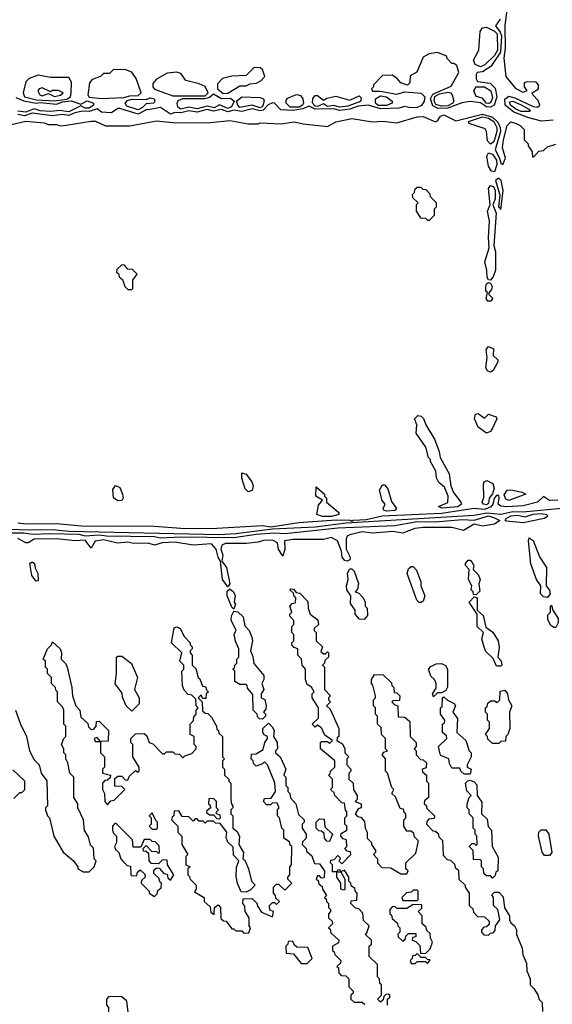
# Model space of a CAD drawing. Extents: x 2769579 to 2883812, y 684207 to 828660.
# Tile 319 of 505: x 2830364 to 2832978, y 764970 to 769804. Entities that reach past the tile are written whole.
import ezdxf

# ---------------------------------------------------------------- set-up
doc = ezdxf.new("R2010")
doc.units = 0

msp = doc.modelspace()

# ---------------------------------------------------------------- linework, layer by layer
at = {"layer": '0CON02XD'}
for points in [[(2832981.7, 769311.7), (2832925, 769306.9), (2832863.3, 769323.3), (2832790, 769350), (2832747.5, 769385), (2832745.4, 769414.6), (2832765, 769428.9), (2832795, 769421.5), (2832885, 769377.9), (2832905, 769375.6), (2832916.9, 769385), (2832908.3, 769408.3), (2832882.5, 769435), (2832880, 769445), (2832910, 769465), (2832910, 769485), (2832898.3, 769498.3), (2832855, 769500), (2832840, 769495), (2832840, 769475), (2832852.5, 769455), (2832835, 769446.7), (2832801.2, 769465), (2832752.5, 769525), (2832741.4, 769615), (2832748, 769665), (2832747.1, 769775), (2832756.2, 769855)], [(2832722.5, 769807.5), (2832698.8, 769775), (2832722.8, 769742.8), (2832728, 769725), (2832724.4, 769645), (2832675.7, 769574.3), (2832635, 769548), (2832610, 769545), (2832604, 769536), (2832603.9, 769513.9), (2832611.2, 769501.2), (2832672.5, 769492.5), (2832697.4, 769467.4), (2832706.7, 769425), (2832693.1, 769385), (2832675, 769375.4), (2832655, 769376.8), (2832625, 769396.7), (2832575, 769403.3), (2832534.5, 769395.5), (2832465, 769370.3), (2832418.7, 769368.7), (2832391.1, 769381.1), (2832380, 769415), (2832391.6, 769438.4), (2832482.3, 769477.7), (2832520, 769545), (2832509.3, 769579.3), (2832495, 769590), (2832485, 769590), (2832460, 769615), (2832460, 769625), (2832415, 769642.5), (2832373, 769637), (2832345, 769620), (2832313, 769547), (2832281.2, 769528.8), (2832279.2, 769495), (2832266.8, 769483.2), (2832234.2, 769494.2), (2832215, 769517.5), (2832191.7, 769531.7), (2832145, 769530), (2832100, 769485), (2832100, 769475), (2832090, 769465), (2832095, 769453.3), (2832132.7, 769452.7), (2832215, 769438), (2832255, 769450), (2832335, 769443.5), (2832353.1, 769425), (2832349.4, 769405), (2832336.9, 769383.1), (2832315, 769372.9), (2832282.1, 769372.1), (2832255, 769378.9), (2832225, 769370.6), (2832135, 769366.8), (2832075, 769384.3), (2832025, 769380), (2831985, 769364.4), (2831935, 769358.2), (2831905, 769366.2), (2831815, 769364.4), (2831785, 769380), (2831753.4, 769366.6), (2831705, 769358.9), (2831645, 769362.2), (2831615, 769394), (2831605, 769396.2), (2831583.6, 769386.4), (2831559.5, 769360.5), (2831545, 769356.2), (2831505, 769366.4), (2831455, 769353.1), (2831415, 769360), (2831385, 769351.9), (2831355, 769363.1), (2831315, 769355.4), (2831285, 769363.1), (2831235, 769350.6), (2831195, 769356.7), (2831155, 769346.5), (2831125, 769348.8), (2831105, 769341.2), (2831055, 769374), (2831003.9, 769363.9), (2830985, 769361.4), (2830945, 769340), (2830855, 769368.1), (2830845, 769368.1), (2830815, 769347.3), (2830765, 769350.8), (2830745, 769366.9), (2830705, 769353.1), (2830674.5, 769355.5), (2830635, 769347.8), (2830605, 769334), (2830575, 769338.1), (2830525, 769332), (2830425.5, 769345.5), (2830387.3, 769332.7), (2830355, 769338.9)], [(2832625, 769573.3), (2832600, 769585), (2832591.5, 769605), (2832617.9, 769655), (2832623.5, 769746.5), (2832635, 769764.2), (2832655, 769768.1), (2832695, 769748.5), (2832707.7, 769735), (2832708.7, 769655), (2832695, 769627.8), (2832646.9, 769583.1), (2832625, 769573.3)], [(2830765, 769417.5), (2830875, 769421.9), (2830905, 769431.1), (2830945, 769432.9), (2830960, 769445), (2830935.6, 769515.6), (2830915, 769546.7), (2830885, 769557.5), (2830825, 769560), (2830805, 769540), (2830775, 769540), (2830760, 769525), (2830719.3, 769510.7), (2830706.7, 769495), (2830698.8, 769435), (2830704.4, 769424.4), (2830765, 769417.5)], [(2831115, 769430), (2831275, 769431.2), (2831288.9, 769445), (2831275, 769476.7), (2831245, 769490), (2831180, 769505), (2831155, 769540), (2831135, 769547.5), (2831088.3, 769541.7), (2831035, 769512.5), (2831018.3, 769491.7), (2831017.5, 769475), (2831025, 769462.5), (2831115, 769430)], [(2831362.7, 769442.7), (2831385, 769443.8), (2831445, 769480), (2831475, 769480), (2831495, 769490), (2831527, 769493), (2831550, 769505), (2831566.7, 769525), (2831555, 769560), (2831545, 769567.5), (2831515, 769570), (2831475, 769530), (2831405, 769527.5), (2831360, 769515), (2831335, 769490), (2831334.2, 769465), (2831362.7, 769442.7)], [(2830535, 769405.4), (2830595, 769414.7), (2830614.2, 769425), (2830616.6, 769443.4), (2830617.7, 769497.7), (2830605, 769520), (2830515, 769520), (2830455, 769532.5), (2830410, 769515), (2830395, 769500), (2830380.8, 769445), (2830387.5, 769425), (2830445, 769410.9), (2830535, 769405.4)], [(2830535, 769426.7), (2830565, 769433.8), (2830577.5, 769445), (2830555, 769457.5), (2830525, 769457.5), (2830515, 769450), (2830475, 769470), (2830460, 769465), (2830452.5, 769455), (2830463.3, 769435), (2830475, 769431.2), (2830505, 769442.5), (2830535, 769426.7)], [(2831155, 769364.6), (2831140.5, 769375), (2831136.5, 769395), (2831142.4, 769407.6), (2831165, 769417.8), (2831275, 769417.2), (2831295.8, 769424.2), (2831315, 769440), (2831355, 769416.7), (2831398.6, 769418.6), (2831417.5, 769405), (2831403.1, 769376.9), (2831385, 769367.7), (2831345, 769385.8), (2831318.5, 769371.5), (2831285, 769379.2), (2831235, 769367.5), (2831195, 769374.6), (2831155, 769364.6)], [(2832435, 769379.2), (2832407.3, 769387.3), (2832398.2, 769405), (2832402.1, 769427.9), (2832425, 769441.1), (2832465, 769448.2), (2832478.8, 769445), (2832487.1, 769435), (2832494.3, 769405), (2832490, 769395), (2832465, 769381.9), (2832435, 769379.2)], [(2832665, 769392.5), (2832652.9, 769395), (2832635, 769419.2), (2832605, 769426.7), (2832593.8, 769455), (2832605, 769474.2), (2832645.4, 769475.4), (2832677.1, 769455), (2832685, 769420), (2832675, 769396.2), (2832665, 769392.5)], [(2830345, 769422.2), (2830385, 769405.4), (2830444.4, 769394.4), (2830465, 769398.6), (2830545, 769390), (2830575, 769401.4), (2830616.7, 769406.7), (2830665, 769390), (2830694.6, 769405.4), (2830726, 769395), (2830725.8, 769385), (2830705, 769369.2), (2830685, 769370), (2830665, 769381.2), (2830605, 769351.3), (2830561.7, 769358.3), (2830515, 769352.9), (2830465, 769357.3), (2830435, 769367.1), (2830395, 769351.1), (2830355, 769355.3)], [(2830945, 769361.2), (2830889.4, 769379.4), (2830882.5, 769395), (2830892.6, 769407.4), (2830915, 769413.6), (2830985, 769413.3), (2831005, 769420), (2831023.8, 769415), (2831027.5, 769405), (2831022, 769395), (2830985, 769392), (2830966.9, 769373.1), (2830945, 769361.2)], [(2831545, 769372.3), (2831505, 769384.5), (2831445, 769372.5), (2831434, 769385), (2831428.8, 769405), (2831455, 769425.5), (2831545, 769422.5), (2831560, 769415), (2831563.3, 769405), (2831555, 769377.5), (2831545, 769372.3)], [(2831735, 769374.7), (2831691.4, 769375), (2831671.2, 769395), (2831671.4, 769408.6), (2831680.2, 769419.8), (2831700.8, 769429.2), (2831725, 769436.5), (2831742.3, 769432.3), (2831754.5, 769415), (2831757.3, 769395), (2831752.5, 769385), (2831735, 769374.7)], [(2831935, 769374.6), (2831905, 769382.9), (2831875, 769377.7), (2831855, 769392), (2831825, 769378.5), (2831815, 769380), (2831801.8, 769395), (2831803.1, 769416.9), (2831815, 769431.4), (2831825, 769431.4), (2831855, 769408.8), (2831871.2, 769418.8), (2831915, 769428.9), (2831985, 769408.6), (2832030.6, 769430.6), (2832040.6, 769420.6), (2832037, 769403), (2831975, 769380.5), (2831935, 769374.6)], [(2832123.8, 769383.8), (2832111.1, 769395), (2832110.8, 769415), (2832135, 769430.5), (2832164, 769425), (2832192.5, 769405), (2832192.5, 769395), (2832165, 769383.8), (2832123.8, 769383.8)], [(2832865, 769353.8), (2832825.6, 769354.4), (2832798.8, 769365), (2832772.5, 769385), (2832768.8, 769401.2), (2832785, 769404), (2832825, 769386.5), (2832862.5, 769365), (2832870, 769355), (2832865, 769353.8)], [(2830265, 769277.5), (2830395, 769306.2), (2830485, 769297.5), (2830505, 769290), (2830545, 769290), (2830565, 769282.5), (2830593, 769287)], [(2830593, 769287), (2830715, 769306.7), (2830736.4, 769306.4), (2830785, 769282.5), (2830905, 769282.5), (2831035, 769307.5), (2831115, 769300), (2831285, 769297.5), (2831395, 769310), (2831485, 769292.5), (2831535, 769292.5), (2831545, 769297.5), (2831645, 769292.5), (2831713, 769303), (2831755, 769292.5), (2831875, 769280), (2831915, 769302.5), (2831995, 769318.8), (2832095, 769302.5), (2832145, 769306.7), (2832215, 769297.5), (2832315, 769326.7), (2832345, 769328.8), (2832405, 769302.5), (2832415, 769307.5), (2832429.7, 769330.3), (2832445, 769336.7), (2832505, 769307.5), (2832635, 769341.1), (2832685.3, 769325.3), (2832710.5, 769300.5), (2832722.5, 769275), (2832723.3, 769255), (2832697.5, 769165), (2832719.2, 769125), (2832725, 769100), (2832735, 769093.3), (2832748.8, 769125), (2832738.6, 769158.6), (2832734, 769175), (2832738, 769215), (2832756.7, 769285), (2832775, 769302.5), (2832800, 769295), (2832820, 769285), (2832840, 769265), (2832840, 769215), (2832860, 769195), (2832860, 769185), (2832880, 769155), (2832881.7, 769131.7), (2832888.3, 769131.7), (2832911.7, 769158.3), (2832935, 769162.5), (2832955, 769180), (2832995, 769193.3)], [(2832675, 769194), (2832659.5, 769209.5), (2832655.7, 769255), (2832648.7, 769268.7), (2832570, 769295), (2832567.5, 769305), (2832635, 769327.3), (2832665, 769320.4), (2832690.9, 769305), (2832706.1, 769275), (2832706.1, 769255), (2832691.1, 769205), (2832675, 769194)], [(2832695, 769057.5), (2832680.5, 769060.5), (2832664.4, 769084.4), (2832657.5, 769135), (2832665, 769150), (2832685, 769144.4), (2832703.8, 769115), (2832706, 769094), (2832695, 769057.5)], [(2832725, 768872.5), (2832736.2, 768965), (2832727.5, 769015), (2832715, 769025.8), (2832700, 769015), (2832721.2, 768945), (2832714.2, 768885.8), (2832725, 768872.5)], [(2832375, 768820), (2832400, 768845), (2832400, 768875), (2832410, 768885), (2832410, 768905), (2832380, 768935), (2832378.3, 768948.3), (2832358.3, 768968.3), (2832345, 768970), (2832335, 768980), (2832315, 768980), (2832301.7, 768968.3), (2832300, 768955), (2832290, 768945), (2832291.7, 768931.7), (2832320, 768905), (2832310, 768895), (2832310, 768865), (2832331.7, 768831.7), (2832355, 768830), (2832365, 768820), (2832375, 768820)], [(2832675, 768526.2), (2832665, 768527.5), (2832658, 768538), (2832657.5, 768575), (2832647.5, 768615), (2832668.6, 768685), (2832664.5, 768735), (2832670.6, 768815), (2832660.5, 768865), (2832673.9, 768896.1), (2832664.4, 768975), (2832675, 768990.8), (2832690, 768985), (2832697.9, 768965), (2832698.2, 768925), (2832685.8, 768895), (2832702.7, 768855), (2832691.4, 768695), (2832699.6, 768665), (2832699.2, 768575), (2832688.5, 768541.5), (2832675, 768526.2)], [(2830915, 768480), (2830920, 768485), (2830920, 768525), (2830940, 768555), (2830918.3, 768578.3), (2830895, 768580), (2830878.3, 768598.3), (2830865, 768600), (2830841.7, 768578.3), (2830840, 768565), (2830848.3, 768558.3), (2830851.7, 768541.7), (2830868.3, 768528.3), (2830880, 768495), (2830895, 768480), (2830915, 768480)], [(2832661.7, 768421.7), (2832653.3, 768435), (2832660, 768465), (2832652, 768472), (2832651.2, 768495), (2832655, 768507.5), (2832665, 768513.3), (2832675, 768510), (2832682.5, 768495), (2832680.3, 768479.7), (2832667, 768463), (2832666.7, 768455), (2832685.6, 768435), (2832675, 768422), (2832661.7, 768421.7)], [(2832675, 768074.4), (2832660, 768080), (2832651.1, 768095), (2832659.2, 768145), (2832654.3, 768185), (2832665, 768199.2), (2832688.8, 768188.8), (2832688.6, 768155), (2832710, 768135), (2832711.4, 768125), (2832687.9, 768082.1), (2832675, 768074.4)], [(2832436.4, 767406.4), (2832420, 767415), (2832466, 767434), (2832467.5, 767465), (2832448.3, 767508.3), (2832421.7, 767531.7), (2832410, 767555), (2832407, 767587), (2832380, 767635), (2832380, 767645), (2832370, 767655), (2832357.5, 767705), (2832310, 767775), (2832312.5, 767815), (2832302.5, 767845), (2832318.3, 767861.7), (2832335, 767857.5), (2832346.1, 767846.1), (2832357.5, 767815), (2832400, 767745), (2832423.3, 767685), (2832427.5, 767655), (2832472.5, 767575), (2832480, 767515), (2832493, 767483), (2832530, 767435), (2832533.3, 767425), (2832515, 767412.2), (2832436.4, 767406.4)], [(2832655, 767774), (2832613.9, 767803.9), (2832596.2, 767845), (2832601.7, 767868.3), (2832615, 767871.2), (2832645, 767847.5), (2832665, 767868), (2832702.5, 767855), (2832706, 767845), (2832682.7, 767795), (2832675, 767783.1), (2832655, 767774)], [(2831485, 767486.7), (2831470.3, 767500.3), (2831454.1, 767554.1), (2831455, 767580), (2831475, 767573.3), (2831503.8, 767535), (2831510, 767515), (2831505, 767492.5), (2831485, 767486.7)], [(2830845, 767441.2), (2830825, 767457.5), (2830821.7, 767498.3), (2830835, 767517.5), (2830855, 767507.5), (2830868.8, 767475), (2830871.2, 767455), (2830865, 767443.3), (2830845, 767441.2)], [(2831895, 767364.5), (2831850, 767365), (2831822.5, 767375), (2831830, 767420), (2831850, 767445), (2831817.5, 767465), (2831820, 767510), (2831860, 767475), (2831860, 767465), (2831870, 767455), (2831870, 767435), (2831930, 767385), (2831930, 767375), (2831895, 767364.5)], [(2832165, 767391.4), (2832152.5, 767395), (2832147.5, 767405), (2832157.5, 767425), (2832143.8, 767443.8), (2832130, 767495), (2832145, 767520), (2832155, 767520), (2832171.7, 767501.7), (2832188.3, 767438.3), (2832213.3, 767405), (2832205, 767394.3), (2832165, 767391.4)], [(2832655, 767422.2), (2832640, 767425), (2832634, 767435), (2832641.7, 767458.3), (2832640, 767525), (2832644.4, 767535.6), (2832657.5, 767542.5), (2832686.6, 767526.6), (2832693.6, 767505), (2832685, 767476), (2832667.5, 767455), (2832665, 767428.8), (2832655, 767422.2)], [(2833005, 767445.6), (2832964.3, 767444.3), (2832935, 767463.8), (2832905, 767436.2), (2832835, 767417.1), (2832755, 767411.9), (2832725.6, 767415.6), (2832712, 767425), (2832717.5, 767455), (2832715, 767467.5), (2832705, 767468.8), (2832693.1, 767455), (2832686, 767425), (2832676.9, 767413.1), (2832645, 767400), (2832595, 767404.2), (2832435, 767380), (2832143.2, 767366.8), (2832065, 767348.8), (2832000, 767345), (2831995, 767340), (2831985.6, 767345.6), (2831916.8, 767346.8), (2831733.9, 767333.9), (2831597.5, 767312.5), (2831555, 767318.6), (2831304.1, 767304.1), (2831155, 767305.6), (2831025, 767315.5), (2830667.8, 767317.8), (2830545, 767328.9), (2830395, 767326.7), (2830355, 767332.9)], [(2832765, 767443.3), (2832750.6, 767450.6), (2832741.1, 767471.1), (2832756.3, 767493.7), (2832775, 767496.7), (2832830, 767485), (2832847.5, 767475), (2832765, 767443.3)], [(2830165, 767307.1), (2830410.8, 767299.2), (2830525, 767300.6), (2830606.9, 767293.1), (2831343, 767277), (2831425, 767281.1), (2831605, 767304.3), (2831815, 767314.5), (2831965.9, 767334.1), (2832595, 767371.5), (2832656.2, 767383.8), (2832725, 767375.8), (2832785, 767390), (2832835, 767388.6), (2833023.7, 767406.3)], [(2830284.5, 767285.5), (2830385, 767285.4), (2830425, 767278.5), (2830515, 767281.5), (2830655, 767278.5), (2830685, 767270.8), (2830755, 767275.4), (2830790.9, 767270.9), (2831025, 767266.2), (2831055, 767260), (2831155, 767265.4), (2831415, 767262.5), (2831525, 767278.9), (2831615, 767285.4), (2831665, 767282.2), (2831925, 767310), (2832205, 767321.4), (2832315, 767340.4), (2832405, 767339.5), (2832535, 767350), (2832595, 767347.5), (2832665, 767368.5), (2832695, 767358.9), (2832720, 767345), (2832695, 767328), (2832635, 767318), (2832595, 767327.5), (2832543, 767297), (2832485, 767311.4), (2832345, 767311.9), (2832303.5, 767306.5), (2832245, 767283.8), (2832195, 767290.8), (2832095, 767282.5), (2832045, 767290), (2831984.4, 767275.6), (2831971.1, 767268.9), (2831966, 767255), (2831966.7, 767205), (2831986.2, 767165), (2831985, 767152.5), (2831973.6, 767146.4), (2831959.5, 767149.5), (2831946.2, 767165), (2831943.3, 767195), (2831923.3, 767245), (2831895, 767261.2), (2831855, 767252), (2831705, 767251.4), (2831664.2, 767245.8), (2831665.9, 767204.1), (2831655, 767170), (2831634, 767205), (2831630, 767235), (2831607.6, 767247.6), (2831565, 767248.6), (2831535, 767238.6), (2831476.8, 767233.2), (2831375, 767232.9), (2831356.2, 767225), (2831351.2, 767205), (2831360.8, 767175), (2831356.7, 767145), (2831379.2, 767115), (2831396.2, 767035), (2831385, 767020)], [(2832835, 767333.8), (2832752, 767342), (2832747.5, 767345), (2832752.5, 767355), (2832775, 767367.8), (2832805, 767372.2), (2832845, 767363.3), (2832885, 767377.1), (2832925, 767380.5), (2832951.2, 767375), (2832953.8, 767365), (2832937.5, 767355), (2832835, 767333.8)], [(2831385, 767020), (2831359.2, 767055), (2831350, 767145), (2831338, 767165), (2831328.8, 767205), (2831305, 767231.4), (2831215, 767224.3), (2831125, 767238.6), (2831064.1, 767235.9), (2831025.9, 767224.1), (2830995, 767234.4), (2830925, 767233.1), (2830895, 767238.6), (2830844.5, 767234.5), (2830775, 767250), (2830735, 767243.8), (2830715, 767210), (2830685, 767248.8), (2830635.8, 767245.8), (2830545, 767255.8), (2830435.8, 767254.2), (2830405, 767236), (2830395, 767236), (2830355, 767256.9)], [(2832955, 766967.5), (2832935, 766970), (2832920, 766985), (2832922.5, 767025), (2832900, 767055), (2832872.7, 767132.7), (2832861.2, 767245), (2832865, 767260), (2832885, 767247.5), (2832915, 767167.5), (2832950, 767115), (2832947.5, 767025), (2832963.6, 767003.6), (2832967.5, 766985), (2832955, 766967.5)], [(2830445, 767047.5), (2830423.8, 767075), (2830414, 767135), (2830425, 767143.3), (2830437.5, 767135), (2830440.8, 767110.8), (2830453.8, 767085), (2830455, 767050), (2830445, 767047.5)], [(2832335, 766942.5), (2832325, 766942.5), (2832312.5, 766955), (2832266.2, 767085), (2832272, 767108), (2832285, 767120), (2832295, 767120), (2832312.3, 767102.3), (2832333.3, 767045), (2832332.5, 767025), (2832352.5, 766975), (2832345, 766950), (2832335, 766942.5)], [(2832605, 766980), (2832591.7, 766981.7), (2832590, 766995), (2832580, 767005), (2832582.5, 767025), (2832566.7, 767055), (2832570, 767105), (2832552.5, 767125), (2832552.5, 767135), (2832565, 767150), (2832575, 767150), (2832585, 767140), (2832592.5, 767125), (2832590, 767105), (2832615, 767080), (2832623.3, 767055), (2832617.5, 767035), (2832621.7, 766998.3), (2832605, 766980)], [(2832055, 766860), (2832031.7, 766861.7), (2832010, 766885), (2832010, 766905), (2831988.3, 766938.3), (2831990, 766975), (2831970, 767005), (2831967.5, 767025), (2831976.7, 767055), (2831973.6, 767086.4), (2831985, 767107.5), (2831995, 767107.5), (2832006.1, 767096.1), (2832026.4, 767036.4), (2832021.7, 767008.3), (2832010, 766995), (2832028.3, 766988.3), (2832050, 766965), (2832060, 766945), (2832060, 766925), (2832070, 766915), (2832071.7, 766878.3), (2832055, 766860)], [(2831415, 766910), (2831405, 766920), (2831382, 766975), (2831382, 766998), (2831395, 767010), (2831413.3, 766995), (2831421.2, 766975), (2831417.5, 766945), (2831422.5, 766935), (2831415, 766910)], [(2831766.7, 766565), (2831766.7, 766615), (2831750, 766635), (2831747, 766667), (2831730, 766685), (2831730, 766715), (2831711.7, 766721.7), (2831700, 766735), (2831700, 766745), (2831710, 766755), (2831710, 766785), (2831700, 766795), (2831700, 766825), (2831710, 766835), (2831710, 766855), (2831690, 766875), (2831690, 766885), (2831700, 766895), (2831690, 766925), (2831701.7, 766938.3), (2831718.3, 766941.7), (2831720, 766965), (2831711.7, 766971.7), (2831708.3, 766988.3), (2831690, 767005), (2831695, 767010), (2831708.3, 767008.3), (2831721.7, 766991.7), (2831738.3, 766988.3), (2831778.3, 766948.3), (2831780, 766915), (2831790, 766885), (2831827, 766857), (2831830, 766835), (2831810, 766815), (2831810, 766805), (2831820, 766795), (2831820, 766755), (2831850, 766725), (2831841.7, 766701.7), (2831855, 766690), (2831865, 766690), (2831875, 766700), (2831880, 766695), (2831880, 766675), (2831861.7, 766658.3), (2831860, 766645), (2831850, 766635), (2831860, 766625), (2831860, 766515), (2831890, 766485), (2831880, 766475), (2831880, 766465), (2831890, 766455), (2831870, 766435), (2831888.3, 766418.3), (2831930, 766325), (2831930, 766285), (2831921.7, 766278.3), (2831920, 766265), (2831948.3, 766248.3), (2831960, 766225), (2831960, 766205), (2831980, 766185), (2831970, 766175), (2831970, 766145), (2831990, 766125), (2831990, 766115), (2831980, 766105), (2831980, 766075), (2832000, 766055), (2832003, 766023), (2832020, 765995), (2832020, 765975), (2832010, 765965), (2832040, 765955), (2832040, 765935), (2832025, 765930), (2832010, 765905), (2832021.7, 765891.7), (2832038.3, 765888.3), (2832057, 765867), (2832060, 765835), (2832070, 765815), (2832070, 765785), (2832090, 765765), (2832090, 765755), (2832110, 765725), (2832110, 765715), (2832100, 765705), (2832120, 765685), (2832120, 765665), (2832141.7, 765641.7), (2832185, 765640), (2832235, 765610), (2832265, 765610), (2832270, 765625), (2832260, 765635), (2832260, 765665), (2832308.3, 765711.7), (2832320, 765765), (2832320, 765775), (2832301.7, 765791.7), (2832298.3, 765808.3), (2832285, 765820), (2832265, 765820), (2832250, 765845), (2832250, 765875), (2832260, 765885), (2832260, 765905), (2832251.7, 765911.7), (2832248.3, 765928.3), (2832231.7, 765931.7), (2832208.3, 765988.3), (2832190, 766005), (2832200, 766025), (2832190, 766035), (2832170, 766105), (2832160, 766115), (2832160, 766175), (2832142.5, 766195), (2832151.7, 766208.3), (2832170, 766215), (2832160, 766225), (2832160, 766275), (2832140, 766295), (2832138.3, 766328.3), (2832120, 766345), (2832120, 766385), (2832110, 766395), (2832110, 766425), (2832100, 766435), (2832100, 766465), (2832110, 766475), (2832110, 766485), (2832097, 766537), (2832090, 766545), (2832090, 766565), (2832105, 766590), (2832148.3, 766588.3), (2832188.3, 766548.3), (2832190, 766535), (2832200, 766525), (2832201.7, 766501.7), (2832215, 766500), (2832230, 766485), (2832228.3, 766461.7), (2832195, 766460), (2832190, 766455), (2832201.7, 766441.7), (2832220, 766435), (2832221.7, 766381.7), (2832255, 766380), (2832278.3, 766358.3), (2832280, 766285), (2832310, 766255), (2832310, 766235), (2832300, 766225), (2832310, 766215), (2832310, 766195), (2832331.7, 766171.7), (2832345, 766170), (2832360, 766155), (2832358.3, 766131.7), (2832340, 766125), (2832341.7, 766111.7), (2832360, 766095), (2832360, 766065), (2832370, 766055), (2832370, 765985), (2832351.7, 765968.3), (2832350, 765955), (2832358.3, 765948.3), (2832361.7, 765931.7), (2832400, 765895), (2832398.3, 765881.7), (2832371.7, 765878.3), (2832361.7, 765868.3), (2832360, 765855), (2832391.7, 765821.7), (2832405, 765820), (2832418.3, 765808.3), (2832421.7, 765791.7), (2832440, 765775), (2832441.7, 765701.7), (2832461.7, 765681.7), (2832478.3, 765678.3), (2832498.3, 765658.3), (2832501.7, 765641.7), (2832518.3, 765628.3), (2832520, 765585), (2832550, 765555), (2832550, 765545), (2832570, 765515), (2832570, 765455), (2832588.3, 765438.3), (2832591.7, 765421.7), (2832611.7, 765401.7), (2832645, 765400), (2832668.3, 765378.3), (2832668.3, 765361.7), (2832655, 765350), (2832641.7, 765348.3), (2832630, 765335), (2832630, 765325), (2832641.7, 765311.7), (2832665, 765310), (2832675, 765320), (2832688.3, 765321.7), (2832698.3, 765331.7), (2832700, 765355), (2832720, 765385), (2832710, 765435), (2832690, 765455), (2832690, 765495), (2832681.7, 765508.3), (2832695, 765520), (2832715, 765520), (2832737, 765497), (2832743, 765443), (2832767.5, 765405), (2832767.5, 765385), (2832775, 765370), (2832792.5, 765355), (2832802.5, 765335), (2832803, 765313), (2832830, 765245), (2832833, 765213), (2832851.7, 765171.7), (2832852.5, 765135), (2832870, 765095), (2832870, 765065), (2832888.3, 765048.3), (2832907, 765017), (2832913, 764993), (2832928.3, 764978.3), (2832930, 764935)], [(2832725, 766630), (2832705, 766630), (2832688.3, 766668.3), (2832651.7, 766701.7), (2832643, 766723), (2832632.5, 766765), (2832640, 766795), (2832610, 766825), (2832610, 766885), (2832570, 766945), (2832595, 766970), (2832610, 766965), (2832610, 766905), (2832638.3, 766878.3), (2832651.7, 766821.7), (2832686.7, 766796.7), (2832712.5, 766755), (2832716.7, 766723.3), (2832710, 766675), (2832727, 766657), (2832730, 766635), (2832725, 766630)], [(2832995, 766820), (2832985, 766820), (2832970.7, 766830.7), (2832957, 766857), (2832957, 766883), (2832970, 766895), (2832970, 766925), (2832975, 766930), (2832980, 766905), (2833007.5, 766865), (2833006.7, 766843.3), (2832995, 766820)], [(2831555, 766370), (2831541.7, 766371.7), (2831531.7, 766381.7), (2831530, 766395), (2831510, 766415), (2831508.3, 766491.7), (2831481.7, 766521.7), (2831480, 766535), (2831475, 766540), (2831445, 766540), (2831420, 766555), (2831420, 766605), (2831410, 766615), (2831418.3, 766621.7), (2831420, 766635), (2831430, 766645), (2831430, 766665), (2831440, 766675), (2831440, 766715), (2831423, 766753), (2831417.5, 766785), (2831426.7, 766806.7), (2831402.5, 766855), (2831403, 766877), (2831415, 766900), (2831435, 766897.5), (2831461.7, 766871.7), (2831468.3, 766828.3), (2831490, 766805), (2831503.3, 766773.3), (2831506.7, 766755), (2831497.5, 766705), (2831508.3, 766678.3), (2831513, 766643), (2831562.5, 766585), (2831562.5, 766565), (2831553.3, 766545), (2831562.5, 766515), (2831550, 766495), (2831550, 766475), (2831567, 766467), (2831573.3, 766435), (2831571.7, 766418.3), (2831560, 766405), (2831570, 766395), (2831570, 766385), (2831555, 766370)], [(2830343.3, 766415), (2830367.5, 766345), (2830397.5, 766285), (2830412.5, 766215), (2830435, 766170), (2830460, 766145), (2830470, 766105), (2830497, 766067), (2830500, 765945), (2830490, 765935), (2830490, 765925), (2830500, 765895), (2830510, 765885), (2830532.5, 765795), (2830577, 765717), (2830626.4, 765676.4), (2830650, 765645), (2830650, 765635), (2830675, 765620), (2830705, 765620), (2830730, 765645), (2830740, 765675), (2830730, 765685), (2830727, 765737), (2830711.7, 765751.7), (2830701.7, 765791.7), (2830683, 765823), (2830677.5, 765875), (2830650, 765935), (2830650, 765955), (2830630, 765985), (2830630, 766085), (2830610, 766105), (2830600, 766155), (2830590, 766175), (2830590, 766195), (2830580, 766205), (2830580, 766225), (2830570, 766245), (2830580, 766275), (2830590, 766285), (2830590, 766335), (2830580, 766345), (2830580, 766415), (2830575, 766430), (2830550, 766455), (2830550, 766505), (2830541.7, 766511.7), (2830540, 766525), (2830520, 766545), (2830520, 766575), (2830500, 766595), (2830500, 766615), (2830490, 766625), (2830490, 766655), (2830480, 766665), (2830500, 766715), (2830520, 766735), (2830525, 766750), (2830562.5, 766715), (2830570, 766695), (2830567.5, 766665), (2830591.2, 766641.2), (2830597.5, 766625), (2830620, 766525), (2830622.5, 766485), (2830640, 766435), (2830660, 766415), (2830665, 766380), (2830698.3, 766348.3), (2830701.7, 766331.7), (2830715, 766320), (2830728.3, 766321.7), (2830740, 766335), (2830741.7, 766358.3), (2830755, 766360), (2830800, 766315), (2830798.3, 766261.7), (2830760, 766260), (2830745, 766280), (2830730, 766275), (2830735, 766260), (2830760, 766260), (2830760, 766205), (2830780, 766185), (2830780, 766135), (2830770, 766125), (2830770, 766105), (2830810, 766095), (2830808.3, 766081.7), (2830795, 766070), (2830781.7, 766068.3), (2830770, 766055), (2830770, 766025), (2830780, 766005), (2830782.5, 765965), (2830795, 765950), (2830811.7, 765968.3), (2830828.3, 765971.7), (2830880, 766025), (2830865, 766040), (2830831.7, 766041.7), (2830831.7, 766078.3), (2830845, 766090), (2830865, 766090), (2830881.7, 766071.7), (2830895, 766070), (2830901.7, 766088.3), (2830931.7, 766118.3), (2830945, 766110), (2830950, 766115), (2830950, 766135), (2830920, 766185), (2830920, 766245), (2830910, 766255), (2830910, 766275), (2830931.7, 766298.3), (2830975, 766300), (2830988.3, 766288.3), (2831000, 766255), (2831018.3, 766248.3), (2831065, 766200), (2831075, 766200), (2831085, 766210), (2831115, 766210), (2831125, 766200), (2831148.3, 766198.3), (2831165, 766180), (2831175, 766190), (2831208.3, 766201.7), (2831230, 766225), (2831230, 766235), (2831220, 766245), (2831220, 766285), (2831200, 766295), (2831200, 766345), (2831217, 766363), (2831218.3, 766381.7), (2831230, 766395), (2831230, 766415), (2831240, 766425), (2831230, 766435), (2831228.3, 766468.3), (2831208.3, 766488.3), (2831191.7, 766491.7), (2831171.7, 766511.7), (2831163, 766533), (2831160, 766605), (2831170, 766615), (2831170, 766635), (2831150, 766655), (2831160, 766695), (2831110, 766745), (2831122, 766818), (2831135, 766823.3), (2831152.5, 766815), (2831172.5, 766775), (2831200, 766745), (2831200, 766735), (2831210, 766725), (2831210, 766715), (2831200, 766705), (2831200, 766695), (2831210, 766685), (2831210, 766635), (2831228.3, 766618.3), (2831240, 766575), (2831248.3, 766568.3), (2831261.7, 766531.7), (2831278.3, 766528.3), (2831280, 766515)], [(2830915, 766410), (2830887.5, 766435), (2830868.3, 766478.3), (2830867, 766497), (2830833, 766543), (2830840, 766595), (2830840, 766675), (2830845, 766680), (2830865, 766680), (2830913, 766643), (2830942.5, 766575), (2830927.5, 766515), (2830950, 766475), (2830950, 766445), (2830915, 766410)], [(2832395, 766480), (2832390, 766495), (2832407.5, 766522.5), (2832407.5, 766545), (2832400, 766565), (2832381.7, 766581.7), (2832370, 766615), (2832381.7, 766628.3), (2832408.3, 766641.7), (2832435, 766643.8), (2832454, 766634), (2832463.8, 766615), (2832463, 766527), (2832455, 766510), (2832435, 766500), (2832415, 766500), (2832395, 766480)], [(2832170, 764965), (2832170, 764995), (2832180, 765005), (2832180, 765015), (2832175, 765020), (2832161.7, 765018.3), (2832151.7, 765008.3), (2832148.3, 764991.7), (2832135, 764980), (2832120, 764995), (2832140, 765015), (2832140, 765065), (2832131.7, 765071.7), (2832130, 765095), (2832120, 765105), (2832120, 765165), (2832080, 765205), (2832080, 765255), (2832090, 765265), (2832090, 765285), (2832060, 765315), (2832068.3, 765321.7), (2832080, 765355), (2832051.7, 765381.7), (2832048.3, 765418.3), (2832028.3, 765438.3), (2832011.7, 765441.7), (2831990, 765465), (2831991.7, 765478.3), (2832018.3, 765481.7), (2832020, 765515), (2832011.7, 765521.7), (2832008.3, 765538.3), (2831991.7, 765551.7), (2831990, 765565), (2831980, 765575), (2831980, 765595), (2831958.3, 765628.3), (2831940, 765620), (2831938.3, 765628.3), (2831925, 765630), (2831920, 765620), (2831900, 765620), (2831900, 765655), (2831890, 765665), (2831891.7, 765678.3), (2831908.3, 765681.7), (2831925, 765700), (2831938.3, 765688.3), (2831930, 765675), (2831945, 765660), (2831990, 765705), (2831988.3, 765718.3), (2831971.7, 765721.7), (2831960, 765735), (2831970, 765745), (2831968.3, 765778.3), (2831951.7, 765781.7), (2831940, 765795), (2831941.7, 765808.3), (2831970, 765825), (2831970, 765845), (2831960, 765855), (2831960, 765885), (2831970, 765895), (2831970, 765915), (2831963, 765923), (2831958.3, 765958.3), (2831945, 765960), (2831910, 765995), (2831908.3, 766008.3), (2831890, 766025), (2831900, 766035), (2831900, 766075), (2831880, 766095), (2831888.3, 766101.7), (2831890, 766115), (2831910, 766135), (2831910, 766165), (2831840, 766225), (2831840, 766255), (2831845, 766260), (2831875, 766260), (2831885, 766250), (2831900, 766265), (2831861.7, 766291.7), (2831845, 766327.5), (2831825, 766340), (2831815, 766330), (2831800, 766345), (2831830, 766375), (2831830, 766425), (2831800, 766475), (2831800, 766495), (2831810, 766505), (2831796.4, 766526.4), (2831775, 766540), (2831766.7, 766565)], [(2831280, 766515), (2831290, 766505), (2831280, 766495), (2831278.3, 766471.7), (2831261.7, 766471.7), (2831255, 766490), (2831240, 766475), (2831260, 766455), (2831261.7, 766411.7), (2831275, 766400), (2831288.3, 766398.3), (2831305, 766380), (2831330, 766335), (2831331.7, 766321.7), (2831340, 766315), (2831341.7, 766301.7), (2831360, 766285), (2831360, 766185), (2831370, 766175), (2831360, 766165), (2831360, 766135), (2831370, 766125), (2831370, 766095), (2831390, 766075), (2831390, 766065), (2831400, 766055), (2831400, 765975), (2831403, 765953), (2831410, 765945), (2831410, 765935), (2831400, 765925), (2831400, 765905), (2831410, 765895), (2831410, 765835), (2831429.3, 765819.3), (2831442.5, 765795), (2831440, 765755), (2831462.5, 765715), (2831460, 765685), (2831468.3, 765678.3), (2831487.5, 765635), (2831502.5, 765575), (2831520, 765555), (2831495, 765530), (2831475, 765520), (2831451.7, 765521.7), (2831433, 765563), (2831427, 765597), (2831428.3, 765641.7), (2831440, 765675), (2831413, 765703), (2831411.7, 765741.7), (2831386.4, 765766.4), (2831378.3, 765788.3), (2831380, 765815), (2831348.3, 765858.3), (2831325, 765860), (2831315, 765870), (2831285, 765870), (2831275, 765860), (2831265, 765870), (2831245, 765870), (2831235, 765880), (2831225, 765880), (2831215, 765870), (2831195, 765890), (2831161.7, 765891.7), (2831145, 765920), (2831121.7, 765918.3), (2831120, 765895), (2831111.7, 765888.3), (2831110, 765875), (2831140, 765845), (2831140, 765815), (2831160, 765795), (2831160, 765755), (2831190, 765705), (2831180, 765695), (2831180, 765655), (2831200, 765645), (2831190, 765635), (2831190, 765605), (2831198.3, 765598.3), (2831200, 765585), (2831230, 765555), (2831230, 765535), (2831221.7, 765521.7), (2831270, 765495), (2831270, 765475), (2831298.3, 765448.3), (2831301.7, 765421.7), (2831318.3, 765411.7), (2831320, 765445), (2831338.3, 765458.3), (2831350, 765445), (2831351.7, 765391.7), (2831365, 765380), (2831378.3, 765378.3), (2831405, 765340), (2831415, 765340), (2831425, 765330), (2831455, 765330), (2831465, 765320), (2831488.3, 765321.7), (2831497.5, 765345), (2831490, 765355), (2831490, 765395), (2831470, 765425), (2831468.3, 765451.7), (2831460, 765465), (2831461.7, 765488.3), (2831505, 765490), (2831530, 765465), (2831530, 765455), (2831551.7, 765421.7), (2831605, 765400), (2831610, 765425), (2831591.7, 765431.7), (2831590, 765455), (2831605, 765470), (2831615, 765470), (2831625, 765460), (2831640, 765475), (2831621.7, 765491.7), (2831620, 765505), (2831610, 765515), (2831610, 765545), (2831615, 765550), (2831625, 765560), (2831635, 765560), (2831665, 765530), (2831700, 765565), (2831680, 765585), (2831680, 765595), (2831690, 765605), (2831690, 765645), (2831697.5, 765655), (2831700, 765745), (2831691.7, 765751.7), (2831688.3, 765768.3), (2831660, 765785), (2831660, 765825), (2831650, 765835), (2831640, 765885), (2831630, 765895), (2831630, 765925), (2831637.5, 765935), (2831628.3, 765958.3), (2831605, 765960), (2831595, 765950), (2831575, 765950), (2831560, 765965), (2831565, 765980), (2831598.3, 765981.7), (2831620, 766015), (2831617, 766057), (2831580, 766145), (2831565, 766160), (2831555, 766150), (2831525, 766140), (2831511.7, 766151.7), (2831510, 766165), (2831500, 766175), (2831501.7, 766198.3), (2831525, 766200), (2831558.3, 766221.7), (2831567.5, 766255), (2831580, 766275), (2831580, 766285), (2831563.6, 766293.6), (2831557.5, 766305), (2831557.5, 766325), (2831585, 766350), (2831603, 766333), (2831612.5, 766315), (2831610, 766285), (2831627.5, 766255), (2831630, 766225), (2831620, 766215), (2831620, 766205), (2831642.5, 766185), (2831670, 766125), (2831660, 766095), (2831670, 766085), (2831670, 766045), (2831680, 766035), (2831680, 766015), (2831690, 766005), (2831693, 765983), (2831720, 765955), (2831731.7, 765901.7), (2831760, 765875), (2831760, 765865), (2831750, 765855), (2831750, 765835), (2831770, 765805), (2831770, 765785), (2831751.7, 765768.3), (2831750, 765755), (2831770, 765735), (2831771.7, 765721.7), (2831798.3, 765698.3), (2831811.7, 765661.7), (2831835, 765660), (2831860, 765625), (2831858.3, 765591.7), (2831845, 765590), (2831835, 765600), (2831825, 765600), (2831820, 765585), (2831828.3, 765578.3), (2831831.7, 765561.7), (2831848.3, 765548.3), (2831850, 765535), (2831870, 765505), (2831860, 765495), (2831868.3, 765488.3), (2831870, 765475), (2831880, 765465), (2831880, 765445), (2831890, 765435), (2831890, 765425), (2831880, 765415), (2831880, 765395), (2831898.3, 765378.3), (2831900, 765365), (2831880, 765345), (2831888.3, 765338.3), (2831891.7, 765321.7), (2831930, 765285), (2831928.3, 765271.7), (2831900, 765255), (2831900, 765235), (2831908.3, 765228.3), (2831910, 765215), (2831940, 765185), (2831938.3, 765171.7), (2831920, 765155), (2831928.3, 765148.3), (2831930, 765125), (2831941.7, 765111.7), (2831965, 765110), (2831980, 765095), (2831980, 765055), (2832000, 765035), (2832000, 765025), (2831990, 765015), (2831990, 764995), (2832005, 764980), (2832045, 764980), (2832058.3, 764968.3)], [(2832715, 766250), (2832685, 766250), (2832661.7, 766271.7), (2832660, 766285), (2832650, 766295), (2832670, 766325), (2832670, 766355), (2832660, 766365), (2832660, 766395), (2832650, 766405), (2832650, 766425), (2832658.3, 766431.7), (2832661.7, 766448.3), (2832675, 766460), (2832695, 766460), (2832708.3, 766451.7), (2832720, 766465), (2832723, 766507), (2832745, 766512.5), (2832757.5, 766495), (2832762.5, 766465), (2832780, 766435), (2832767.5, 766405), (2832770, 766325), (2832760, 766295), (2832750, 766285), (2832748.3, 766261.7), (2832725, 766260), (2832715, 766250)], [(2832575, 766100), (2832545, 766100), (2832530, 766115), (2832525, 766130), (2832485, 766130), (2832473, 766153), (2832470, 766175), (2832431.7, 766191.7), (2832428.3, 766198.3), (2832420, 766235), (2832460, 766275), (2832458.3, 766288.3), (2832440, 766305), (2832440, 766345), (2832448.3, 766351.7), (2832450, 766365), (2832430, 766395), (2832430, 766425), (2832437, 766433), (2832440, 766475), (2832445, 766480), (2832463, 766463), (2832496.4, 766446.4), (2832502.5, 766435), (2832490, 766405), (2832513, 766373), (2832510, 766305), (2832553.3, 766265), (2832570, 766215), (2832580, 766205), (2832580, 766185), (2832560, 766145), (2832560, 766135), (2832580, 766125), (2832575, 766100)], [(2830335, 765980), (2830365, 766010), (2830375, 766010), (2830390, 766025), (2830390, 766065), (2830330.5, 766120.5)], [(2832685, 765590), (2832675, 765600), (2832655, 765600), (2832641.7, 765611.7), (2832640, 765635), (2832630, 765645), (2832630, 765675), (2832625, 765680), (2832591.7, 765681.7), (2832590, 765725), (2832570, 765745), (2832585, 765760), (2832595, 765760), (2832605, 765750), (2832610, 765755), (2832607, 765797), (2832600, 765805), (2832600, 765825), (2832590, 765835), (2832590, 765885), (2832570, 765905), (2832570, 765925), (2832560, 765935), (2832560, 765955), (2832570, 765985), (2832580, 765995), (2832558.3, 766018.3), (2832552.5, 766055), (2832563, 766067), (2832575, 766070), (2832595, 766062.5), (2832607, 766047), (2832610, 765995), (2832631.7, 765961.7), (2832630, 765905), (2832658.3, 765878.3), (2832663, 765843), (2832680, 765825), (2832682.5, 765745), (2832711.7, 765691.7), (2832710, 765625), (2832701.7, 765618.3), (2832698.3, 765601.7), (2832685, 765590)], [(2831345, 765880), (2831350, 765885), (2831348.3, 765898.3), (2831330, 765905), (2831330, 765915), (2831340, 765925), (2831330, 765935), (2831330, 765965), (2831315, 765980), (2831291.7, 765978.3), (2831290, 765955), (2831298.3, 765948.3), (2831300, 765935), (2831281.7, 765918.3), (2831281.7, 765911.7), (2831295, 765900), (2831315, 765900), (2831331.7, 765881.7), (2831345, 765880)], [(2831035, 765830), (2831040, 765835), (2831040, 765865), (2831031.7, 765871.7), (2831015, 765910), (2831000, 765895), (2831010, 765885), (2831010, 765855), (2831000, 765845), (2831015, 765830), (2831035, 765830)], [(2831885, 765770), (2831871.7, 765771.7), (2831860, 765785), (2831858.3, 765808.3), (2831845, 765820), (2831831.7, 765821.7), (2831820, 765835), (2831820, 765865), (2831835, 765880), (2831858.3, 765878.3), (2831861.7, 765841.7), (2831900, 765805), (2831885, 765770)], [(2831025, 765500), (2831038.3, 765511.7), (2831041.7, 765528.3), (2831058.3, 765541.7), (2831060, 765565), (2831051.7, 765571.7), (2831048.3, 765588.3), (2831021.7, 765611.7), (2831021.7, 765628.3), (2831035, 765640), (2831048.3, 765638.3), (2831071.7, 765611.7), (2831088.3, 765608.3), (2831091.7, 765591.7), (2831105, 765580), (2831120, 765605), (2831090, 765655), (2831088.3, 765678.3), (2831065, 765680), (2831045, 765660), (2831011.7, 765661.7), (2831000, 765675), (2830998.3, 765708.3), (2830985, 765720), (2830971.7, 765721.7), (2830970, 765735), (2830985, 765750), (2831011.7, 765721.7), (2831035, 765720), (2831045, 765710), (2831050, 765715), (2831048.3, 765748.3), (2831028.3, 765768.3), (2831015, 765770), (2831005, 765780), (2830975, 765780), (2830958.3, 765741.7), (2830921.7, 765741.7), (2830918.3, 765778.3), (2830838.3, 765858.3), (2830831.7, 765858.3), (2830820, 765845), (2830820, 765825), (2830825, 765810), (2830840, 765795), (2830840, 765765), (2830830, 765745), (2830835, 765730), (2830850, 765715), (2830860, 765685), (2830871.7, 765671.7), (2830891.7, 765651.7), (2830908.3, 765648.3), (2830910, 765605), (2830915, 765600), (2830938.3, 765601.7), (2830941.7, 765618.3), (2830955, 765630), (2830978.3, 765608.3), (2830980, 765595), (2830961.7, 765578.3), (2830960, 765565), (2831000, 765525), (2831000, 765515), (2831025, 765500)], [(2832940.5, 765700.5), (2832927.7, 765717.7), (2832910, 765795), (2832912.5, 765815), (2832923, 765827), (2832946.1, 765826.1), (2832961.2, 765805), (2832976.2, 765715), (2832965, 765701.2), (2832940.5, 765700.5)], [(2831955, 765530), (2831940, 765535), (2831940, 765565), (2831920, 765595), (2831920, 765620), (2831940, 765620), (2831960, 765585), (2831960, 765535), (2831955, 765530)], [(2832315, 765480), (2832320, 765485), (2832320, 765525), (2832315, 765530), (2832295, 765530), (2832285, 765520), (2832263, 765517), (2832240, 765495), (2832245, 765480), (2832315, 765480)], [(2832355, 765220), (2832378.3, 765241.7), (2832390, 765275), (2832380, 765295), (2832378.3, 765318.3), (2832361.7, 765331.7), (2832358.3, 765348.3), (2832340, 765365), (2832340, 765405), (2832320, 765425), (2832338.3, 765441.7), (2832338.3, 765458.3), (2832295, 765460), (2832265, 765440), (2832215, 765440), (2832205, 765450), (2832191.7, 765448.3), (2832180, 765435), (2832180, 765415), (2832188.3, 765408.3), (2832191.7, 765391.7), (2832218.3, 765368.3), (2832220, 765355), (2832230, 765345), (2832230, 765325), (2832220, 765315), (2832221.7, 765301.7), (2832245, 765280), (2832258.3, 765291.7), (2832260, 765305), (2832271.7, 765318.3), (2832308.3, 765318.3), (2832308.3, 765301.7), (2832291.7, 765298.3), (2832290, 765285), (2832308.3, 765278.3), (2832328.3, 765258.3), (2832331.7, 765221.7), (2832355, 765220)], [(2831775, 765170), (2831800, 765195), (2831778.3, 765248.3), (2831725, 765250), (2831711.7, 765261.7), (2831705, 765280), (2831681.7, 765278.3), (2831680, 765265), (2831670, 765255), (2831671.7, 765221.7), (2831708.3, 765218.3), (2831745, 765170), (2831775, 765170)], [(2832365, 765170), (2832378.3, 765188.3), (2832365, 765190), (2832355, 765200), (2832335, 765200), (2832315, 765220), (2832305, 765210), (2832291.7, 765208.3), (2832290, 765195), (2832280, 765185), (2832285, 765170), (2832305, 765170), (2832315, 765180), (2832355, 765180), (2832365, 765170)], [(2830885, 764890), (2830900, 764905), (2830890, 764985), (2830865, 765007.5), (2830801.7, 765008.3), (2830790, 764995), (2830790, 764965), (2830800, 764955), (2830800, 764935), (2830810, 764915), (2830835, 764890), (2830885, 764890)]]:
    msp.add_lwpolyline(points, dxfattribs=at)

doc.saveas('drawing.dxf')
